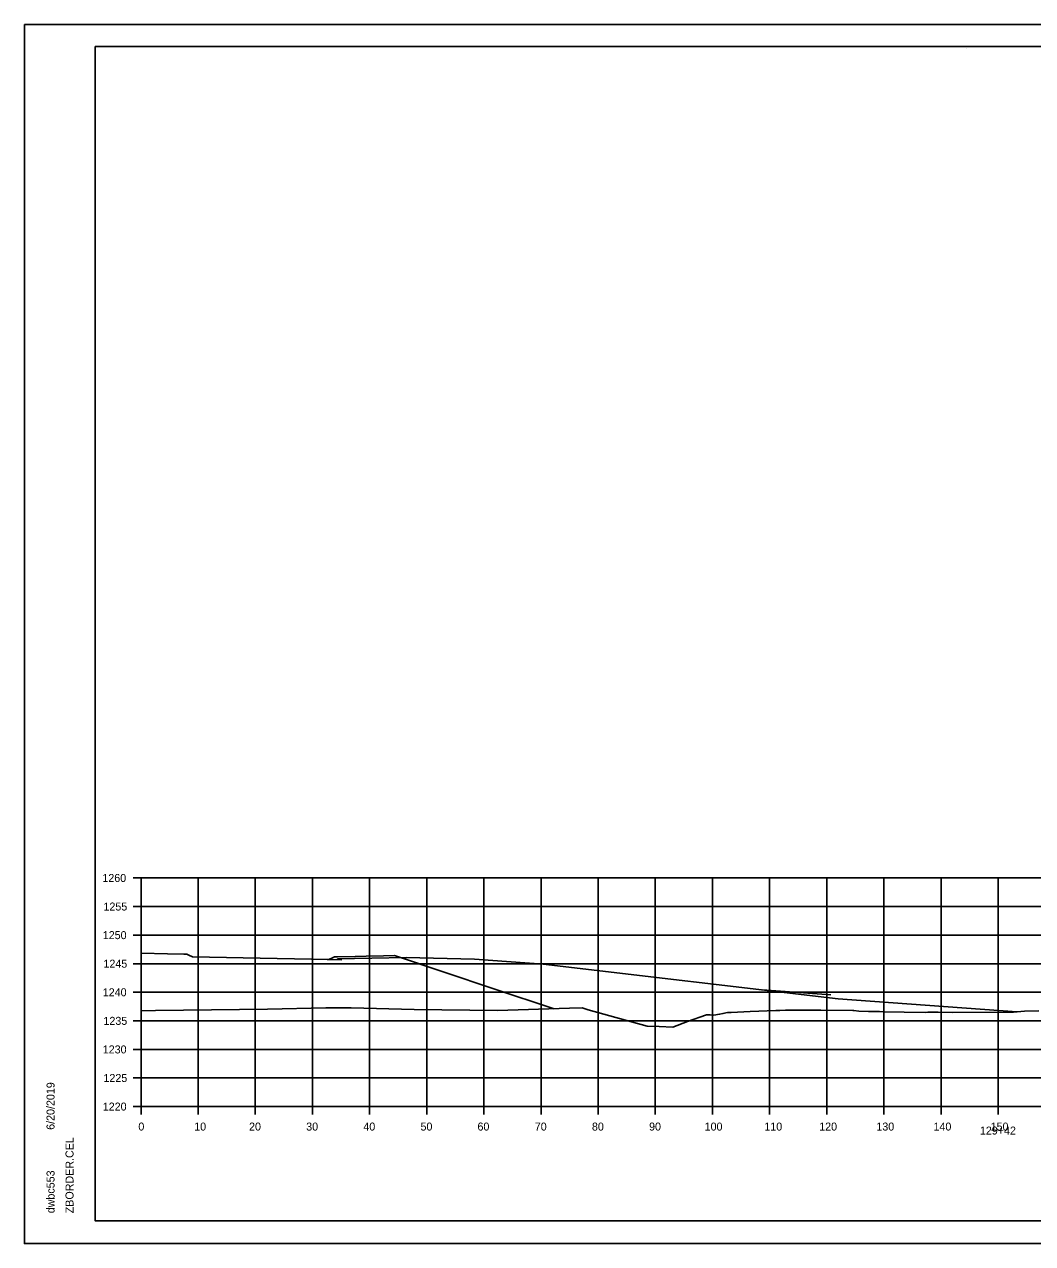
# Model space of a CAD drawing. Extents: x -70 to 701944, y -4 to 666871.
# Drawn here: x 680924.9 to 681101.3, y 652399.2 to 652612.6 of the extents above; entities that cross this region are included whole.
import ezdxf

# ---------------------------------------------------------------- set-up
doc = ezdxf.new("R2010")
doc.units = 0
for name, color, linetype in [('Default', 7, 'Continuous'), ('R_Axis', 7, 'Continuous'), ('R_Axis Annot', 7, 'Continuous'), ('R_Border', 7, 'Continuous'), ('R_Drive', 7, 'Continuous'), ('R_Exist Surface', 7, 'Continuous'), ('R_Grid', 7, 'Continuous'), ('R_No Plot', 7, 'Continuous')]:
    doc.layers.add(name, color=color, linetype=linetype)

msp = doc.modelspace()

# ---------------------------------------------------------------- linework, layer by layer
at = {"layer": 'Default'}
msp.add_lwpolyline([(680945.27, 652450.06), (680945.27, 652450.06), (680949.9, 652449.96), (680952.77, 652449.91), (680952.97, 652449.91), (680953.27, 652449.91), (680953.66, 652449.72), (680954.27, 652449.43), (680969.07, 652449.13), (680978.15, 652448.95), (680978.76, 652449.24), (680979.15, 652449.43), (680979.46, 652449.43), (680979.65, 652449.43), (680982.73, 652449.49), (680984.65, 652449.53), (680987.73, 652449.59), (680989.65, 652449.63), (681007, 652443.84), (681017.55, 652440.33)], dxfattribs=at)
at = {"layer": 'R_Axis'}
for p, q in [((680943.87, 652463.22), (680945.27, 652463.22)), ((680945.27, 652423.22), (680945.27, 652463.22)), ((680943.87, 652458.22), (680945.27, 652458.22)), ((680943.87, 652453.22), (680945.27, 652453.22)), ((680943.87, 652448.22), (680945.27, 652448.22)), ((680943.87, 652443.22), (680945.27, 652443.22)), ((680943.87, 652438.22), (680945.27, 652438.22)), ((680943.87, 652433.22), (680945.27, 652433.22)), ((680943.87, 652428.22), (680945.27, 652428.22)), ((680943.87, 652423.22), (680945.27, 652423.22)), ((680945.27, 652423.22), (681245.27, 652423.22)), ((680945.27, 652421.82), (680945.27, 652423.22)), ((680955.27, 652421.82), (680955.27, 652423.22)), ((680965.27, 652421.82), (680965.27, 652423.22)), ((680975.27, 652421.82), (680975.27, 652423.22)), ((680985.27, 652421.82), (680985.27, 652423.22)), ((680995.27, 652421.82), (680995.27, 652423.22)), ((681005.27, 652421.82), (681005.27, 652423.22)), ((681015.27, 652421.82), (681015.27, 652423.22)), ((681025.27, 652421.82), (681025.27, 652423.22)), ((681035.27, 652421.82), (681035.27, 652423.22)), ((681045.27, 652421.82), (681045.27, 652423.22)), ((681055.27, 652421.82), (681055.27, 652423.22)), ((681065.27, 652421.82), (681065.27, 652423.22)), ((681075.27, 652421.82), (681075.27, 652423.22)), ((681085.27, 652421.82), (681085.27, 652423.22)), ((681095.27, 652421.82), (681095.27, 652423.22))]:
    msp.add_line(p, q, dxfattribs=at)
at = {"layer": 'R_Border'}
for p, q in [((680937.27, 652608.68), (681253.45, 652608.68)), ((680937.27, 652403.22), (680937.27, 652608.68)), ((681089.79, 652608.42), (681089.79, 652608.42)), ((681089.79, 652608.42), (681089.79, 652608.42)), ((680937.27, 652403.22), (680937.27, 652403.22)), ((681253.45, 652403.22), (680937.27, 652403.22))]:
    msp.add_line(p, q, dxfattribs=at)
at = {"layer": 'R_Drive'}
for p, q in [((680980.39, 652448.91), (680977.82, 652448.96)), ((680979.65, 652449.09), (680991.65, 652449.33)), ((680979.65, 652448.92), (680979.65, 652449.09)), ((681003.65, 652449.02), (680991.65, 652449.33)), ((681015.65, 652448.15), (681003.65, 652449.02)), ((681067.29, 652442.06), (681015.65, 652448.15)), ((681065.98, 652442.77), (681053.98, 652443.63)), ((681098.53, 652439.81), (681067.29, 652442.06))]:
    msp.add_line(p, q, dxfattribs=at)
at = {"layer": 'R_Exist Surface'}
msp.add_lwpolyline([(680945.27, 652439.99), (680947.83, 652440.03), (680967.4, 652440.29), (680977.59, 652440.5), (680982.02, 652440.49), (680993.07, 652440.21), (681007.67, 652440.05), (681020.26, 652440.42), (681022.46, 652440.47), (681023.54, 652440.17), (681033.84, 652437.31), (681035.93, 652437.23), (681038.31, 652437.1), (681040.93, 652438.08), (681044.22, 652439.29), (681044.85, 652439.26), (681045.5, 652439.19), (681046.52, 652439.38), (681047.12, 652439.51), (681047.6, 652439.6), (681047.93, 652439.66), (681048.53, 652439.7), (681051.85, 652439.86), (681056.37, 652440.01), (681057.03, 652440.01), (681058.05, 652440.06), (681058.13, 652440.06), (681058.39, 652440.07), (681059.28, 652440.08), (681062.34, 652440.08), (681062.94, 652440.1), (681064.26, 652440.09), (681069.86, 652440.02), (681070.01, 652440.01), (681070.01, 652440.01), (681070.9, 652439.91), (681072.55, 652439.85), (681074.5, 652439.84), (681075.17, 652439.81), (681082.49, 652439.7), (681082.96, 652439.72), (681083.85, 652439.71), (681084.79, 652439.72), (681087.23, 652439.67), (681097.96, 652439.76), (681099.85, 652439.93), (681102.37, 652439.97)], dxfattribs=at)
at = {"layer": 'R_Grid'}
for p, q in [((680945.27, 652463.22), (681245.27, 652463.22)), ((680945.27, 652423.22), (680945.27, 652463.22)), ((680955.27, 652423.22), (680955.27, 652463.22)), ((680965.27, 652423.22), (680965.27, 652463.22)), ((680975.27, 652423.22), (680975.27, 652463.22)), ((680985.27, 652423.22), (680985.27, 652463.22)), ((680995.27, 652423.22), (680995.27, 652463.22)), ((681005.27, 652423.22), (681005.27, 652463.22)), ((681015.27, 652423.22), (681015.27, 652463.22)), ((681025.27, 652423.22), (681025.27, 652463.22)), ((681035.27, 652423.22), (681035.27, 652463.22)), ((681045.27, 652423.22), (681045.27, 652463.22)), ((681055.27, 652423.22), (681055.27, 652463.22)), ((681065.27, 652423.22), (681065.27, 652463.22)), ((681075.27, 652423.22), (681075.27, 652463.22)), ((681085.27, 652423.22), (681085.27, 652463.22)), ((681095.27, 652423.22), (681095.27, 652463.22)), ((680945.27, 652458.22), (681245.27, 652458.22)), ((680945.27, 652453.22), (681245.27, 652453.22)), ((680945.27, 652448.22), (681245.27, 652448.22)), ((680945.27, 652443.22), (681245.27, 652443.22)), ((680945.27, 652438.22), (681245.27, 652438.22)), ((680945.27, 652433.22), (681245.27, 652433.22)), ((680945.27, 652428.22), (681245.27, 652428.22)), ((680945.27, 652423.22), (681245.27, 652423.22))]:
    msp.add_line(p, q, dxfattribs=at)
at = {"layer": 'R_No Plot'}
for p, q in [((680924.87, 652612.58), (681258.2, 652612.58)), ((680924.87, 652399.24), (681258.2, 652399.24))]:
    msp.add_line(p, q, dxfattribs=at)
for points in [[(680924.86, 652612.58), (681258.2, 652612.58), (681258.2, 652399.24), (680924.86, 652399.24)], [(681171.19, 652608.68), (681171.19, 652598.8), (681206.92, 652598.8), (681206.92, 652595.88), (681230.12, 652595.88), (681230.12, 652571.55), (681253.45, 652571.55), (681253.45, 652403.22), (680937.27, 652403.22), (680937.27, 652608.68)]]:
    msp.add_lwpolyline(points, close=True, dxfattribs=at)

# ---------------------------------------------------------------- texts
at = {"layer": 'R_Axis Annot'}
for s, p in [('1260', (680938.51, 652462.52)), ('1255', (680938.7, 652457.52)), ('1250', (680938.58, 652452.52)), ('1245', (680938.7, 652447.52)), ('1240', (680938.58, 652442.52)), ('1235', (680938.7, 652437.52)), ('1230', (680938.58, 652432.52)), ('1225', (680938.7, 652427.52)), ('1220', (680938.58, 652422.52)), ('0', (680944.81, 652419.02)), ('10', (680954.58, 652419.02)), ('20', (680964.18, 652419.02)), ('30', (680974.18, 652419.02)), ('40', (680984.18, 652419.02)), ('50', (680994.18, 652419.02)), ('60', (681004.15, 652419.02)), ('70', (681014.18, 652419.02)), ('80', (681024.18, 652419.02)), ('90', (681034.18, 652419.02)), ('100', (681043.9, 652419.02)), ('110', (681054.35, 652419.02)), ('120', (681063.95, 652419.02)), ('130', (681073.95, 652419.02)), ('140', (681083.95, 652419.02)), ('129+42', (681092.07, 652418.32)), ('150', (681093.95, 652419.02))]:
    msp.add_text(s, height=1.4, dxfattribs=at).set_placement(p)
at = {"layer": 'R_Border'}
for s, p in [('6/20/2019', (680930.14, 652419.15)), ('ZBORDER.CEL', (680933.46, 652404.55)), ('dwbc553', (680930.14, 652404.55))]:
    msp.add_text(s, height=1.4, rotation=90, dxfattribs=at).set_placement(p)

doc.saveas('drawing.dxf')
